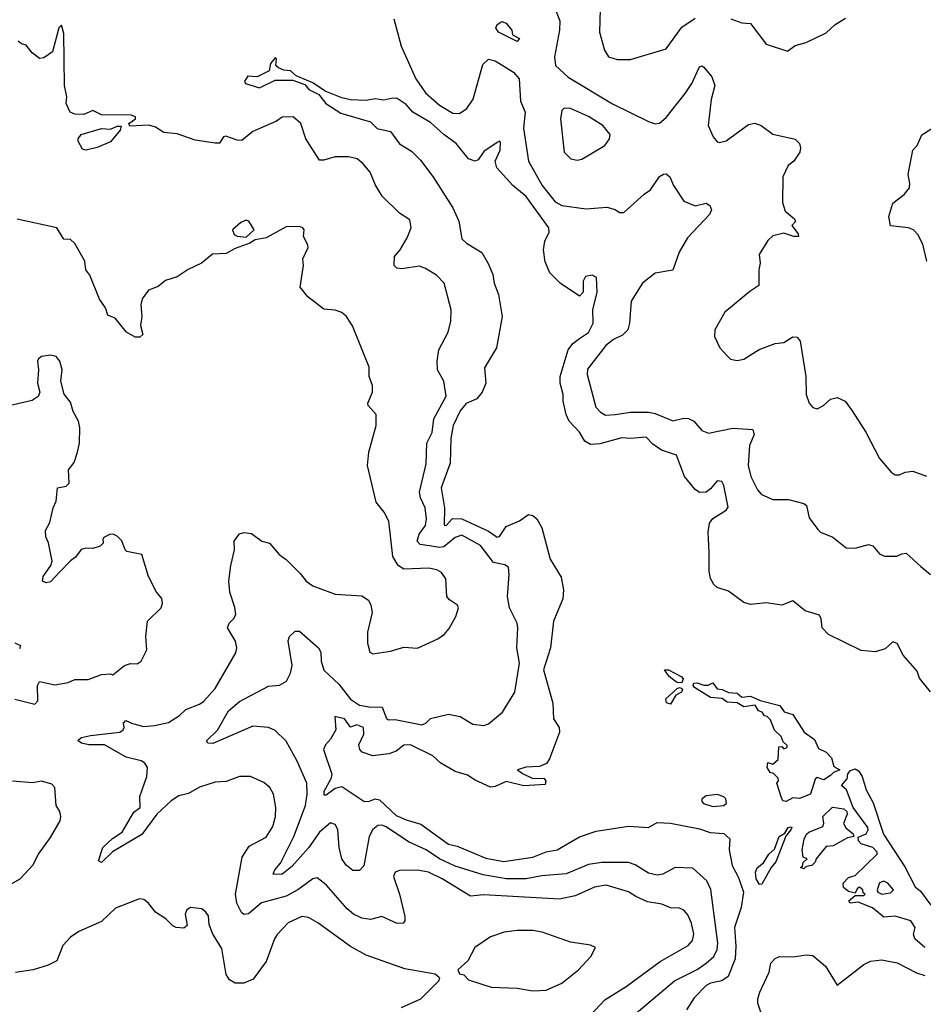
# Model space of a CAD drawing. Extents: x 2056909 to 2160450, y 827444 to 1016825.
# Tile 309 of 501: x 2119806 to 2123872, y 936490 to 940922. Entities that reach past the tile are written whole.
import ezdxf

# ---------------------------------------------------------------- set-up
doc = ezdxf.new("R2010")
doc.units = 0

msp = doc.modelspace()

# ---------------------------------------------------------------- linework, layer by layer
at = {"layer": '0CON10XD'}
for points in [[(2122202.7, 941005), (2122236.1, 940916.1), (2122234.5, 940874.5), (2122211.8, 940755), (2122216.5, 940715), (2122273.6, 940663.6), (2122473.2, 940543.2), (2122635, 940463.3), (2122665, 940453.3), (2122685, 940455.6), (2122715, 940481.9), (2122800.9, 940589.1), (2122830, 940635), (2122865, 940710), (2122875, 940713.8), (2122885, 940708), (2122921.2, 940665), (2122934, 940625), (2122917.4, 940562.6), (2122904.4, 940445), (2122925.8, 940395), (2122945, 940372), (2122955, 940368.6), (2122985, 940376.9), (2123085, 940449.2), (2123114.5, 940455.5), (2123142, 940445), (2123195, 940406.9), (2123295, 940384.2), (2123314.2, 940365), (2123320, 940345), (2123316.2, 940325), (2123290, 940285), (2123264, 940265), (2123239.2, 940215), (2123238.3, 940098.3), (2123249.7, 940059.7), (2123292.5, 940025), (2123297.5, 940012.5), (2123280, 939995), (2123308.3, 939958.3), (2123310, 939945), (2123290, 939945), (2123245, 939960), (2123195, 939948), (2123172.1, 939927.9), (2123133.8, 939865), (2123138, 939825), (2123131.2, 939795), (2123132, 939725), (2123091.2, 939698.8), (2122979.4, 939605), (2122934, 939525), (2122932.5, 939495), (2122956.2, 939445), (2122988.8, 939408.8), (2123005, 939393.8), (2123035, 939387.5), (2123065, 939392.9), (2123133.6, 939436.4), (2123205.8, 939464.2), (2123245, 939469.2), (2123285, 939494.5), (2123305, 939492.9), (2123318.1, 939475), (2123344, 939315), (2123344.2, 939234.2), (2123358.8, 939195), (2123375, 939176.7), (2123395, 939170), (2123422.5, 939185), (2123455, 939213.8), (2123485, 939221.2), (2123520, 939205), (2123551.2, 939161.2), (2123613.8, 939065), (2123675, 938946.7), (2123727.5, 938885), (2123745, 938873.3), (2123765, 938873.3), (2123790, 938885), (2123825, 938890), (2123887, 938867)], [(2122418.3, 940968.3), (2122415.7, 940865.7), (2122437.5, 940785), (2122455, 940754.2), (2122495, 940741.9), (2122555, 940742.5), (2122715, 940790), (2122785, 940887.5), (2122845, 940928.8)], [(2121490, 940925), (2121522.9, 940802.9), (2121588.5, 940655), (2121615.9, 940615.9), (2121632.7, 940592.7), (2121695, 940536.2), (2121755, 940500.5), (2121785, 940499.5), (2121818.5, 940521.5), (2121846.4, 940563.6), (2121890.5, 940719.5), (2121915, 940743.6), (2121945, 940735.7), (2122028.4, 940685), (2122054, 940655), (2122060.3, 940555), (2122081.1, 940505), (2122073.3, 940433.3), (2122095.4, 940285.4), (2122156.6, 940175), (2122215, 940101.8), (2122245, 940084.7), (2122355, 940069.5), (2122447.7, 940077.7), (2122485, 940066.7), (2122505, 940053.8), (2122525, 940053.3), (2122616.2, 940136.2), (2122645, 940156), (2122684.8, 940215.2), (2122703, 940227), (2122715, 940227.3), (2122731.8, 940215), (2122748.1, 940175), (2122795, 940104.4), (2122845, 940083.5), (2122895, 940095.6), (2122911.4, 940085), (2122918.5, 940065), (2122909.5, 940045), (2122810.6, 939939.4), (2122773.1, 939875), (2122745.5, 939794.5), (2122665, 939780), (2122608.1, 939735), (2122556.9, 939655), (2122550, 939555), (2122542.5, 939525), (2122518.3, 939501.7), (2122477.6, 939482.4), (2122443.3, 939455), (2122361.1, 939348.9), (2122360, 939325), (2122398.1, 939178.1), (2122419.2, 939155), (2122441.7, 939141.7), (2122485.3, 939144.7), (2122555, 939155.4), (2122635, 939155.6), (2122665, 939149.5), (2122744.3, 939115.7), (2122795, 939127.8), (2122815, 939126.9), (2122840, 939115), (2122875, 939071.9), (2122905, 939060), (2123015, 939083.5), (2123105, 939077.1), (2123110.8, 939055), (2123090, 939005), (2123083.2, 938915), (2123095.6, 938865), (2123125.6, 938805), (2123143.8, 938783.8), (2123195, 938762.5), (2123265, 938761.4), (2123335, 938743.8), (2123346, 938735), (2123358.8, 938678.8), (2123396.8, 938626.8), (2123410, 938615), (2123465, 938592), (2123525, 938543.8), (2123565, 938542.5), (2123625, 938560), (2123645, 938553.3), (2123675, 938517.5), (2123697, 938507), (2123753.6, 938506.4), (2123775, 938518), (2123795, 938520), (2123860.2, 938460.2), (2123904, 938425)], [(2122045, 940823.5), (2121961.1, 940865), (2121949.1, 940885), (2121955, 940899.4), (2121975, 940913.1), (2121995, 940906), (2122020.8, 940875), (2122023.6, 940853.6), (2122055, 940836.2), (2122045, 940823.5)], [(2123006.1, 940926.1), (2123055, 940907.5), (2123095, 940904), (2123165, 940811.2), (2123260.7, 940779.3), (2123295, 940806), (2123345, 940818.8), (2123435, 940862), (2123475, 940900), (2123522.3, 940927.7)], [(2122579.5, 936450.5), (2122752.7, 936595), (2122853.8, 936646.2), (2122895.4, 936675), (2122929.3, 936705), (2122945, 936736), (2122947.8, 936765), (2122915.8, 937005.8), (2122897.3, 937045), (2122835, 937103.1), (2122755, 937105.4), (2122700, 937075), (2122675, 937071.1), (2122635, 937080.4), (2122575, 937116.9), (2122545, 937128.2), (2122425, 937128.3), (2122365, 937119.7), (2122265, 937076.5), (2122155, 937068), (2122085.2, 937054.8), (2121995, 937054), (2121892.3, 937072.3), (2121765, 937110.9), (2121694.4, 937144.4), (2121634.6, 937185), (2121555, 937221.6), (2121455, 937289), (2121435, 937296.4), (2121418, 937295), (2121395, 937277.3), (2121378.1, 937245), (2121355, 937112.9), (2121335, 937091.5), (2121305, 937091.8), (2121275, 937116.7), (2121255.4, 937145), (2121243.3, 937195), (2121237.2, 937277.2), (2121225, 937299.4), (2121205, 937306.4), (2121154.7, 937265), (2121105.5, 937194.5), (2121030.2, 937109.8), (2120985, 937074.2), (2120946.2, 937075), (2120954.5, 937095), (2120980, 937125), (2121039.3, 937245), (2121091.9, 937385), (2121099.8, 937435), (2121098.1, 937485), (2121054.8, 937584.8), (2121005, 937673.6), (2120955, 937722.1), (2120925, 937736.2), (2120855, 937741.2), (2120675, 937664.3), (2120652.5, 937665), (2120646.7, 937675), (2120696, 937724), (2120745, 937810), (2120795, 937852.6), (2120925, 937921.1), (2120975, 937926.5), (2121006.7, 937945), (2121025, 937980), (2121032, 938015), (2121014.2, 938125.8), (2121020, 938145), (2121045, 938170), (2121065, 938168.6), (2121151.4, 938095), (2121160.5, 938075), (2121162.1, 938035), (2121175, 937994.4), (2121241.4, 937931.4), (2121295, 937863.1), (2121335, 937836.2), (2121378.1, 937828.1), (2121437.3, 937827.3), (2121456.4, 937776.4), (2121465, 937770), (2121495, 937771.4), (2121615, 937748), (2121633.3, 937755), (2121655, 937775.8), (2121735, 937796), (2121787.5, 937785), (2121845, 937751.2), (2121895, 937744.2), (2121915, 937752), (2121979.2, 937805), (2122034.4, 937895), (2122054.4, 938025), (2122042.5, 938095), (2122047.8, 938185), (2122044.3, 938205), (2122010.8, 938275), (2122000.6, 938325), (2122008.6, 938425), (2122005, 938457.5), (2121988.6, 938468.6), (2121938.3, 938478.3), (2121879.1, 938555), (2121795, 938602), (2121765, 938591.6), (2121715, 938549.6), (2121695, 938545.8), (2121658.8, 938551.2), (2121608.8, 938558.8), (2121594.8, 938574.8), (2121604, 938606), (2121631.8, 938645), (2121635.9, 938675), (2121631.3, 938725), (2121609, 938769), (2121605.7, 938795), (2121635, 938922.5), (2121637.7, 939015), (2121662.8, 939062.8), (2121668.9, 939125), (2121725, 939227.5), (2121714.1, 939294.1), (2121685.6, 939345), (2121684.4, 939385), (2121692.2, 939435), (2121734.2, 939515), (2121746, 939565), (2121747.5, 939615), (2121715.8, 939735), (2121681.9, 939771.9), (2121632.4, 939802.4), (2121605, 939811.9), (2121525, 939800.7), (2121503.5, 939803.5), (2121491.4, 939815), (2121492.5, 939855), (2121518.6, 939885), (2121549.3, 939939.3), (2121567.5, 939985), (2121561.2, 940021.2), (2121515, 940050), (2121437.7, 940127.7), (2121406.6, 940176.6), (2121382.5, 940235), (2121350, 940275), (2121325, 940295.8), (2121285, 940304.4), (2121225, 940304.3), (2121175, 940288.9), (2121155, 940289.5), (2121093.6, 940385), (2121071.1, 940455), (2121036, 940485), (2120987.6, 940482.4), (2120962, 940465), (2120855, 940418.9), (2120805, 940378.2), (2120785, 940378.7), (2120733, 940397), (2120723.3, 940395), (2120705, 940366.2), (2120685, 940365.6), (2120595, 940379.6), (2120515, 940407.5), (2120455, 940414), (2120417.2, 940437.2), (2120386.6, 940446.6), (2120302.2, 940442.2), (2120296.7, 940455), (2120327.5, 940475), (2120327.5, 940485), (2120308.3, 940491.7), (2120175, 940493.9), (2120135, 940513.5), (2120095.3, 940494.7), (2120055, 940496.9), (2120033.3, 940505), (2120015.5, 940545), (2120018.5, 940575), (2120008.1, 940625), (2120005, 940860), (2119995, 940896.9), (2119982.4, 940885), (2119953.1, 940776.9), (2119915, 940750), (2119895, 940746.2), (2119862.9, 940772.9), (2119835, 940807.5), (2119815, 940812.5), (2119800, 940825)], [(2123905, 937896.2), (2123855, 937957.5), (2123845, 937990), (2123782, 938062), (2123755, 938113.8), (2123735, 938121.2), (2123699.7, 938090.3), (2123655, 938076.2), (2123593, 938083), (2123445, 938153.8), (2123416.2, 938185), (2123412.5, 938225), (2123405, 938241.2), (2123340.3, 938260.3), (2123285, 938306.2), (2123235, 938285.8), (2123165, 938297.5), (2123095, 938289.4), (2123065, 938298.6), (2122995, 938348.6), (2122945, 938365.7), (2122929.3, 938379.3), (2122915, 938406.7), (2122908.7, 938438.7), (2122907.8, 938525), (2122904.3, 938615), (2122909.7, 938655), (2122925, 938676.6), (2122985, 938714.6), (2122993.3, 938726.7), (2122973.9, 938825), (2122965, 938843.1), (2122944, 938846), (2122915, 938809.6), (2122895, 938795.4), (2122865, 938794.1), (2122845, 938806.4), (2122797.7, 938865), (2122761.6, 938961.6), (2122694, 938984), (2122655, 939010.6), (2122625, 939042.7), (2122555, 939036.1), (2122515, 939039.2), (2122417, 939013), (2122375, 939009.4), (2122349.7, 939025), (2122324.7, 939065), (2122278, 939115), (2122265, 939144), (2122251.1, 939205), (2122251.8, 939235), (2122238.4, 939285), (2122238.3, 939315), (2122274.7, 939435.3), (2122295, 939464.7), (2122325, 939486), (2122365.9, 939514.1), (2122386.8, 939555), (2122384.7, 939615), (2122404.5, 939695), (2122401.9, 939761.9), (2122381.5, 939771.5), (2122351.6, 939765), (2122341.5, 939745), (2122342.1, 939695), (2122325, 939677.5), (2122238.2, 939735), (2122192, 939782), (2122171.2, 939831.2), (2122162.5, 939885), (2122169.6, 939925), (2122189.2, 939965), (2122187.1, 939985), (2122085.2, 940125.2), (2122024.8, 940174.8), (2121953.2, 940255), (2121945.4, 940285), (2121968.4, 940335), (2121969.8, 940369.8), (2121965, 940374.2), (2121955, 940368.9), (2121895, 940328.5), (2121868.7, 940291.3), (2121855, 940284.6), (2121825, 940295.5), (2121769.7, 940365), (2121715, 940404.8), (2121655, 940458.4), (2121575.4, 940505.4), (2121545, 940539.2), (2121505, 940566.8), (2121485, 940568.8), (2121445, 940559.6), (2121405, 940564.7), (2121365, 940557.5), (2121295, 940561.2), (2121255, 940570), (2121180.4, 940600.4), (2121125, 940637.4), (2121049.6, 940669.6), (2121025, 940692.1), (2120994.7, 940694.7), (2120971.2, 940705), (2120958.8, 940715), (2120961.4, 940745), (2120955, 940750), (2120934.6, 940725), (2120928.9, 940691.1), (2120875, 940664.5), (2120833.1, 940666.9), (2120818, 940645), (2120822, 940635), (2120885, 940615.4), (2120955, 940650), (2121035, 940648.9), (2121089.5, 940629.5), (2121107.5, 940607.5), (2121152, 940585), (2121184, 940544), (2121250.8, 940500.8), (2121337.5, 940475), (2121385, 940461.5), (2121415, 940431.6), (2121475, 940418.2), (2121515, 940362.9), (2121569.4, 940329.4), (2121609.9, 940289.9), (2121665.5, 940215.5), (2121755, 940074.2), (2121782.7, 940015), (2121796.2, 939935), (2121816.2, 939915), (2121885, 939874.3), (2121914.8, 939824.8), (2121934.6, 939775), (2121941.5, 939735), (2121960.7, 939685), (2121977.7, 939585), (2121951.1, 939445), (2121896.9, 939355), (2121902.9, 939285), (2121887.5, 939245), (2121862.5, 939215), (2121815, 939193.9), (2121788.7, 939161.3), (2121756.6, 939095), (2121746.4, 939036.4), (2121743.6, 938925), (2121702.5, 938815), (2121718.3, 938725), (2121716.2, 938646.2), (2121725, 938645.6), (2121754, 938676), (2121795, 938675.3), (2121915, 938619.7), (2121955, 938592.5), (2121965, 938595.4), (2121995, 938640.3), (2122055, 938665.9), (2122095, 938694.7), (2122115, 938690.6), (2122133.6, 938675), (2122156, 938635), (2122193.3, 938493.3), (2122242, 938412), (2122253.3, 938355), (2122250.3, 938315), (2122208.6, 938215), (2122195.2, 938095)], [(2122315, 940290), (2122335, 940293.8), (2122439.2, 940355), (2122460, 940385), (2122463.3, 940405), (2122430.3, 940445), (2122365.1, 940485.1), (2122285, 940521.8), (2122256.6, 940523.4), (2122245, 940512.5), (2122240, 940475), (2122256.5, 940325), (2122285.3, 940295.3), (2122315, 940290)], [(2120105, 940334), (2120088.3, 940338.3), (2120070, 940375), (2120068.8, 940385), (2120083.1, 940405), (2120175, 940431.8), (2120215, 940429.1), (2120245, 940441.9), (2120262.5, 940442.5), (2120258.6, 940425), (2120215, 940372.5), (2120155, 940346), (2120105, 940334)], [(2123888.5, 939835), (2123870.6, 939910.6), (2123847.8, 939955), (2123827.5, 939975), (2123805.9, 939984.1), (2123725, 939993.8), (2123716.7, 940035), (2123734.7, 940095.3), (2123785.3, 940134.7), (2123809.2, 940165), (2123811.4, 940185), (2123803.3, 940225), (2123825, 940333.8), (2123844.6, 940355.4), (2123866, 940404), (2123935, 940446.5)], [(2122350, 936415), (2122439.7, 936510.3), (2122535, 936570.4), (2122687.4, 936682.6), (2122814.2, 936755), (2122833.6, 936776.4), (2122840, 936805), (2122829.1, 936855), (2122812.4, 936892.4), (2122795, 936912.9), (2122775, 936923.1), (2122734.4, 936924.4), (2122695, 936941.1), (2122631.4, 936951.4), (2122578, 936975), (2122545.8, 936995.8), (2122445, 937025.9), (2122392.9, 937017.1), (2122305, 936977.3), (2122235, 936963.3), (2121895, 936981.8), (2121835, 936977.2), (2121706.9, 937055), (2121645, 937085.2), (2121596.1, 937093.9), (2121515, 937091.4), (2121496.2, 937085), (2121488.6, 937065), (2121515.3, 936985.3), (2121539.1, 936885), (2121538.6, 936865), (2121531.2, 936855), (2121505, 936853.3), (2121435, 936884.5), (2121385, 936871.8), (2121345, 936876.8), (2121307.9, 936895), (2121279.9, 936919.9), (2121185, 937028.2), (2121145, 937059.5), (2121125, 937054.5), (2121057.9, 937005), (2121005, 936976.7), (2120893.7, 936946.3), (2120835, 936897.1), (2120815, 936894), (2120803.7, 936903.7), (2120782.9, 936945), (2120777.5, 936985), (2120807.3, 937152.7), (2120838.9, 937201.1), (2120915, 937241.9), (2120945, 937290.8), (2120957.5, 937335), (2120959.1, 937375), (2120948.6, 937435), (2120932, 937465), (2120905, 937487.5), (2120845, 937515.7), (2120795, 937515.8), (2120735, 937492.5), (2120685, 937490), (2120615, 937466.7), (2120565, 937438), (2120522.1, 937427.9), (2120488, 937405), (2120422.5, 937345), (2120355, 937254), (2120224.1, 937175.9), (2120175, 937128.6), (2120160.8, 937135), (2120180.5, 937195), (2120224.2, 937235.8), (2120266.5, 937265), (2120320, 937355), (2120348.8, 937375), (2120347.1, 937425), (2120378.2, 937515), (2120380.9, 937555), (2120369.4, 937575), (2120352.5, 937585), (2120285, 937602.9), (2120187.3, 937657.3), (2120117.9, 937657.9), (2120085, 937665.8), (2120068.8, 937675), (2120070.5, 937679.5), (2120085, 937690), (2120125, 937699.2), (2120256.2, 937715), (2120272, 937725), (2120276.7, 937735), (2120272.5, 937755), (2120283.1, 937766.9), (2120313, 937753), (2120365, 937740.5), (2120412.5, 937745), (2120475, 937758.9), (2120525, 937789.2), (2120553.3, 937816.7), (2120615, 937840.6), (2120635, 937854.3), (2120685, 937910.8), (2120778.9, 938071.1), (2120783.1, 938095), (2120777.1, 938125), (2120741.2, 938185), (2120748.8, 938205), (2120768.8, 938225), (2120778, 938245), (2120773.9, 938276.1), (2120751.1, 938345), (2120747.1, 938395), (2120755.8, 938465), (2120773.1, 938535), (2120771.1, 938575), (2120795, 938606.9), (2120815, 938614.1), (2120848.8, 938608.8), (2120895, 938574.4), (2120930, 938565), (2120973.8, 938513.8), (2121005, 938491.5), (2121068.7, 938428.7), (2121095, 938394), (2121125, 938372.9), (2121225, 938335.8), (2121345, 938328), (2121375, 938308.8), (2121386.8, 938286.8), (2121392.7, 938252.7), (2121371.5, 938165), (2121370.6, 938115), (2121382, 938075), (2121395, 938068), (2121475, 938080), (2121535, 938096.7), (2121596.8, 938093.2), (2121687.5, 938135), (2121716.7, 938155), (2121738.3, 938181.7), (2121768, 938235), (2121780, 938275), (2121775.9, 938285.9), (2121740, 938310), (2121728.8, 938325), (2121722.9, 938405), (2121703.7, 938433.7), (2121683.3, 938445), (2121646.8, 938453.2), (2121535, 938447.8), (2121509.2, 938465), (2121485.7, 938505), (2121467.8, 938665), (2121445.8, 938705), (2121409.4, 938749.4), (2121371.4, 938915), (2121376.9, 938975), (2121410, 939095), (2121409.5, 939145), (2121374.2, 939185), (2121372, 939195), (2121394.3, 939245), (2121392.9, 939275), (2121378.6, 939315), (2121377.9, 939357.9), (2121304.2, 939544.2), (2121276.2, 939585), (2121255, 939603.8), (2121225, 939614), (2121175, 939618.8), (2121103.4, 939673.4), (2121067.7, 939717.7), (2121082.5, 939815), (2121080.8, 939845), (2121103.6, 939896.4), (2121101.7, 939911.7), (2121082.5, 939945), (2121086.7, 939975), (2121080, 939985), (2121065, 939990), (2121005, 939988.9), (2120915, 939939.6), (2120865, 939931.1), (2120841.4, 939915), (2120775, 939892.4), (2120735, 939869.4), (2120673.3, 939866.7), (2120624.4, 939825), (2120563.5, 939796.5), (2120515.2, 939764.8), (2120462.9, 939747.1), (2120429.6, 939720.4), (2120386, 939704), (2120357.1, 939665), (2120351.3, 939638.7), (2120355.8, 939585), (2120349.2, 939545), (2120360, 939505), (2120346.7, 939493.3), (2120325, 939492), (2120286.2, 939515), (2120235, 939578.8), (2120202.2, 939592.2), (2120192.5, 939625), (2120165, 939663.8), (2120121.6, 939771.6), (2120103.9, 939795), (2120099.1, 939835), (2120055, 939914), (2120035, 939932), (2120005, 939933.8), (2119973.8, 939985), (2119795, 940024.3)], [(2120825, 939942.9), (2120861.2, 939975), (2120836.7, 940015), (2120825, 940018.8), (2120801.2, 940008.8), (2120763.8, 939975), (2120771.2, 939955), (2120785, 939946.9), (2120825, 939942.9)], [(2119785, 937863.3), (2119875, 937840), (2119887.5, 937855), (2119886.7, 937925), (2119895, 937942.5), (2119965, 937927.5), (2120025, 937938.8), (2120055, 937951.2), (2120115, 937951.2), (2120175, 937973.8), (2120215, 937977.5), (2120225, 937972.5), (2120277.5, 938015), (2120305, 938023.8), (2120335, 938022), (2120352, 938035), (2120377.5, 938085), (2120374.2, 938145), (2120380.8, 938215), (2120442, 938275), (2120448.5, 938295), (2120445, 938316.2), (2120422, 938345), (2120386, 938415), (2120355, 938513.8), (2120287.7, 938527.7), (2120280, 938535), (2120266.1, 938576.1), (2120245, 938597.5), (2120226, 938606), (2120210, 938605), (2120185, 938591.2), (2120180, 938585), (2120181.2, 938565), (2120167.7, 938552.3), (2120135, 938540.8), (2120103.4, 938543.4), (2120082.8, 938537.2), (2120057.9, 938502.1), (2120034.2, 938485.8), (2119985.2, 938434.8), (2119945, 938392.1), (2119925, 938387.1), (2119908.8, 938395), (2119912.5, 938415), (2119946.9, 938465), (2119952.9, 938485), (2119936.4, 938566.4), (2119923.6, 938593.6), (2119923, 938623), (2119941.7, 938658.3), (2119956.7, 938725), (2119970, 938755), (2119975.8, 938814.2), (2120015, 938821.9), (2120029.4, 938835), (2120025.8, 938895), (2120050.9, 938929.1), (2120065.6, 938974.4), (2120075.6, 939015), (2120077.1, 939085), (2120070.8, 939115), (2120047.4, 939157.4), (2120035, 939200), (2120005.9, 939235.9), (2119990.8, 939295), (2119996.9, 939345), (2119986.7, 939385), (2119970, 939405), (2119945, 939411.1), (2119905, 939405.8), (2119891.2, 939395), (2119886, 939385), (2119891.4, 939345), (2119886.2, 939285), (2119896.7, 939245), (2119890, 939225), (2119862.3, 939207.7), (2119765, 939185.6)], [(2119785, 938116.7), (2119810, 938105), (2119805, 938090)], [(2122195.2, 938095), (2122163.1, 937995), (2122204.7, 937845), (2122208.1, 937775), (2122234.2, 937735), (2122234.3, 937715), (2122189.6, 937595), (2122176.2, 937573.8), (2122145, 937559.7), (2122082.9, 937557.1), (2122046.7, 937545), (2122068.2, 937528.2), (2122115, 937506.8), (2122165, 937508.1), (2122173.5, 937495), (2122171.2, 937478.8), (2122075, 937473.8), (2121995, 937492.7), (2121945, 937470), (2121925, 937467.5), (2121855, 937498.9), (2121821.8, 937521.8), (2121765, 937537.2), (2121700.4, 937575), (2121665, 937607.9), (2121565, 937657.3), (2121535, 937655.6), (2121500.7, 937629.3), (2121467.1, 937617.1), (2121395, 937608), (2121347.1, 937625), (2121336.1, 937636.1), (2121332.6, 937657.4), (2121355, 937706), (2121353.1, 937735), (2121322.5, 937747.5), (2121295, 937737.5), (2121268, 937775), (2121224.1, 937785.9), (2121228, 937725), (2121205, 937682.5), (2121181.7, 937658.3), (2121173.8, 937636.2), (2121210.6, 937525), (2121205.9, 937505), (2121175, 937447.8), (2121175, 937433.1), (2121185, 937432.9), (2121225, 937462.9), (2121255, 937469.4), (2121355, 937404.4), (2121375, 937403.3), (2121405, 937414.5), (2121425, 937410), (2121499.9, 937339.9), (2121545, 937319.8), (2121611.2, 937301.2), (2121735, 937211.1), (2121775, 937201.1), (2121903, 937147), (2121985, 937133), (2122115, 937152.6), (2122175, 937175.4), (2122224.6, 937185.4), (2122325, 937243.3), (2122400.7, 937269.3), (2122545, 937291.9), (2122635, 937286), (2122675, 937307.5), (2122735, 937305.4), (2122865, 937279.5), (2122912.9, 937262.9), (2122975, 937258.2), (2123001.1, 937235), (2122998.5, 937185), (2123012.2, 937115), (2123039.9, 937059.9), (2123063, 936995), (2123052.7, 936925), (2123022.8, 936835), (2123028.3, 936751.7), (2123025.6, 936695), (2122994.4, 936615.6), (2122965.7, 936595), (2122915, 936584.2), (2122895, 936574.2), (2122840.9, 936519.1), (2122806.8, 936465)], [(2122785, 937937.5), (2122765, 937937.8), (2122755, 937944.4), (2122728.6, 937965), (2122707.5, 937995), (2122725, 937995.8), (2122782.5, 937965), (2122791.9, 937955), (2122785, 937937.5)], [(2122735, 937840), (2122717, 937847), (2122713.8, 937865), (2122765, 937910.8), (2122775, 937916.2), (2122782.3, 937912.3), (2122788, 937905), (2122783.8, 937895), (2122759.2, 937880.8), (2122735, 937840)], [(2123255, 937403.3), (2123240, 937405), (2123233, 937423), (2123212.5, 937485), (2123220, 937495), (2123218.3, 937508.3), (2123198.3, 937528.3), (2123183.6, 937533.6), (2123170, 937555), (2123171.7, 937578.3), (2123195, 937570), (2123218.3, 937591.7), (2123221.7, 937648.3), (2123235, 937650), (2123245, 937640), (2123260, 937645), (2123260, 937655), (2123241.7, 937671.7), (2123232.5, 937695), (2123203, 937723), (2123185, 937770), (2123170, 937785), (2123157.5, 937787.5), (2123146.7, 937805), (2123130.7, 937810.7), (2123115, 937836.7), (2123065, 937828.1), (2123035, 937847.1), (2122989.2, 937849.2), (2122966.5, 937866.5), (2122915, 937870), (2122842.5, 937915), (2122836, 937925), (2122840, 937935), (2122855, 937937.5), (2122885, 937926), (2122903.9, 937926.1), (2122925, 937937.5), (2122945, 937909.2), (2122967.3, 937907.3), (2122995, 937893.3), (2123035, 937890), (2123055, 937872.5), (2123095, 937876.2), (2123137.7, 937857.7), (2123226.2, 937835), (2123246.1, 937806.1), (2123285, 937794.2), (2123336, 937715), (2123381.8, 937681.8), (2123400.5, 937640.5), (2123435, 937624.4), (2123459.1, 937599.1), (2123470, 937560), (2123496.7, 937545), (2123467.3, 937532.7), (2123455, 937519.2), (2123425, 937500), (2123395, 937510), (2123385, 937503.8), (2123363.8, 937435), (2123315, 937416.2), (2123285, 937418.8), (2123255, 937403.3)], [(2123878.9, 936745), (2123833.8, 936785), (2123828, 936805), (2123835.7, 936835), (2123816.2, 936866.2), (2123745, 936885.8), (2123695, 936882), (2123644, 936924), (2123579.3, 936949.3), (2123543.3, 936945), (2123536.7, 936955), (2123565, 936980), (2123605, 936980), (2123610, 936985), (2123601.7, 936991.7), (2123600, 937005), (2123585, 937016.7), (2123575, 937010), (2123565, 936990), (2123535, 936997.5), (2123513.3, 937015), (2123511.1, 937035), (2123535, 937060), (2123565, 937070), (2123664.2, 937165), (2123664.2, 937175), (2123645, 937195.8), (2123592.1, 937212.1), (2123580, 937225), (2123578.3, 937241.7), (2123615, 937256.7), (2123623.8, 937275), (2123622, 937285), (2123556, 937376), (2123525.7, 937455), (2123504.4, 937475), (2123528.7, 937505), (2123532.6, 937527.4), (2123545, 937542.7), (2123565, 937549.4), (2123580.9, 937540.9), (2123597.5, 937515), (2123614.2, 937455), (2123647.1, 937397.1), (2123693.2, 937255), (2123788.3, 937108.3), (2123835, 937019.2), (2123859.6, 936999.6), (2123905.8, 936935.8)], [(2119645, 936962.9), (2119808.9, 937055), (2119865, 937115.7), (2119890.5, 937165), (2119945, 937240), (2119988, 937315), (2119991.2, 937335), (2119987.1, 937357.1), (2119970, 937385), (2119963.8, 937465), (2119950.5, 937480.5), (2119905, 937494.3), (2119865, 937486.3), (2119773.9, 937493.9)], [(2122925, 937380), (2122975, 937384.4), (2122985.8, 937395), (2122983.8, 937415), (2122974.2, 937424.2), (2122945, 937434.2), (2122895, 937428), (2122876.7, 937415), (2122873.8, 937405), (2122883.2, 937393.2), (2122925, 937380)], [(2123335, 937100), (2123320, 937105), (2123328.3, 937111.7), (2123331.7, 937128.3), (2123350, 937145), (2123331.7, 937151.7), (2123327.5, 937185), (2123336.2, 937233.8), (2123346.7, 937255), (2123357.5, 937265), (2123419.2, 937290.8), (2123424, 937305), (2123420, 937335), (2123462.7, 937377.3), (2123515, 937370), (2123528.3, 937358.3), (2123530, 937345), (2123513, 937303), (2123523.6, 937283.6), (2123556.4, 937256.4), (2123560, 937245), (2123530.5, 937239.5), (2123467, 937203), (2123435, 937200), (2123390, 937145), (2123385, 937130), (2123370, 937115), (2123345, 937110), (2123335, 937100)], [(2123135, 937028.8), (2123119.4, 937055), (2123117.5, 937085), (2123125, 937103.8), (2123153.1, 937126.9), (2123176.2, 937165), (2123202.1, 937187.9), (2123223.8, 937245), (2123249.2, 937260.8), (2123264.5, 937285), (2123275, 937288.8), (2123280, 937285), (2123276, 937275), (2123253.6, 937246.4), (2123208.3, 937131.7), (2123186.7, 937105), (2123145, 937031.2), (2123135, 937028.8)], [(2123685, 936986.2), (2123725, 936991.2), (2123737.5, 937005), (2123712, 937035), (2123695, 937044.2), (2123675, 937036), (2123663.8, 937005), (2123667.5, 936995), (2123685, 936986.2)], [(2121524.1, 936475.9), (2121611.2, 936515), (2121692.5, 936595), (2121697, 936607), (2121675.9, 936625.9), (2121539.3, 936649.3), (2121365, 936710.4), (2121295, 936749.6), (2121147, 936857), (2121105, 936880.5), (2121075.5, 936885.5), (2121014.1, 936855.9), (2120965.3, 936804.7), (2120952.3, 936785), (2120915, 936682.5), (2120857.3, 936602.7), (2120815, 936584.5), (2120775, 936585.5), (2120750.7, 936600.7), (2120734.7, 936624.7), (2120715, 936741.2), (2120675.6, 936805), (2120658.8, 936848.8), (2120655, 936887.5), (2120643.3, 936905), (2120625, 936918.8), (2120575, 936925.8), (2120558, 936915), (2120550, 936895), (2120560, 936845), (2120545, 936832.5), (2120510, 936835), (2120495, 936842.5), (2120463.8, 936875), (2120416.9, 936905), (2120385, 936945.7), (2120365, 936960.8), (2120345, 936964.2), (2120236.8, 936923.2), (2120175, 936861.9), (2120072.4, 936817.6), (2120035, 936791.9), (2120000, 936755), (2119973.3, 936685), (2119935, 936665.7), (2119866.7, 936645), (2119786.8, 936633.2)], [(2122115, 936550.8), (2122175, 936553.3), (2122245, 936585.6), (2122320.8, 936645), (2122376.7, 936705), (2122397.5, 936745), (2122375, 936756.2), (2122285, 936769.2), (2122157.5, 936815), (2122115, 936822.2), (2122045, 936822.5), (2121985.5, 936814.5), (2121925, 936792.9), (2121854.4, 936745.6), (2121823.3, 936685), (2121777.5, 936645), (2121785, 936627.5), (2121805, 936622.5), (2121825, 936600), (2121927.3, 936567.3), (2122045, 936562.9), (2122115, 936550.8)], [(2123158.1, 936405), (2123127.6, 936495), (2123128, 936515), (2123135.8, 936545), (2123178.9, 936635), (2123186.5, 936675), (2123205, 936695.8), (2123225, 936704.8), (2123286.8, 936703.2), (2123345, 936712.5), (2123375, 936709.1), (2123431.8, 936661.8), (2123485, 936576.2), (2123605, 936669.5), (2123635, 936683.3), (2123685, 936690), (2123755, 936676.7), (2123840.8, 936630.8), (2123879.4, 936619.4)]]:
    msp.add_lwpolyline(points, dxfattribs=at)

doc.saveas('drawing.dxf')
